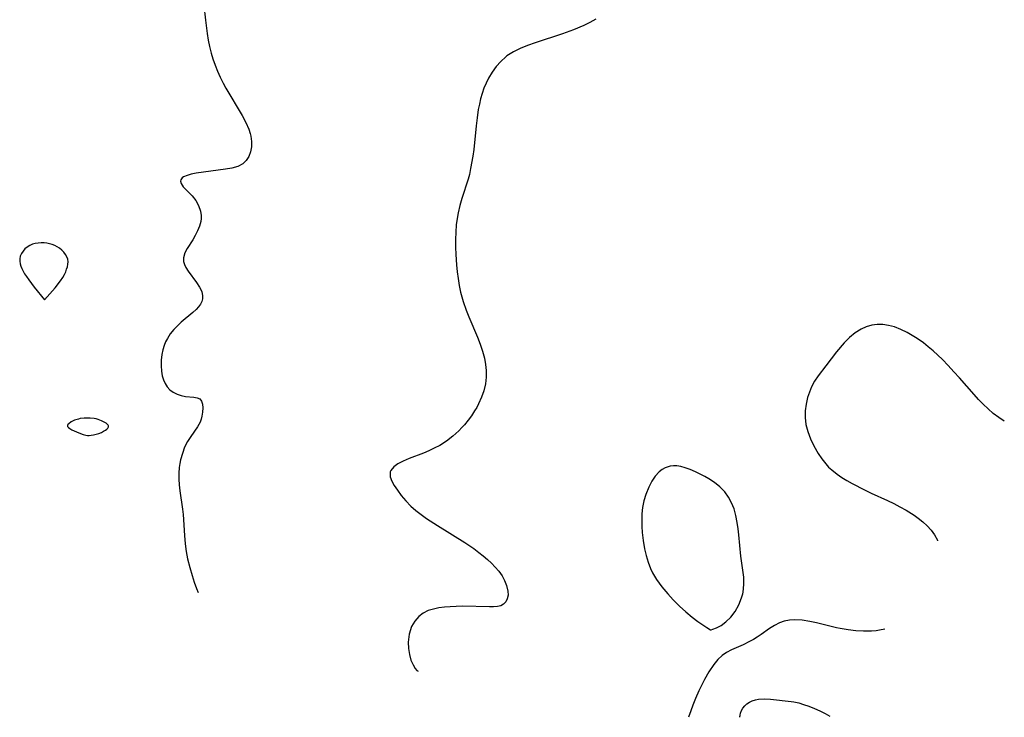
# Model space of a CAD drawing. Header units: inches. Extents: x 1073367 to 1082519, y 1569854 to 1574957.
# Tile 346 of 565: x 1082163 to 1082399, y 1569854 to 1570021. Entities that reach past the tile are written whole.
import ezdxf

# ---------------------------------------------------------------- set-up
doc = ezdxf.new("R2010")
doc.units = ezdxf.units.IN
doc.header["$MEASUREMENT"] = 0
doc.layers.add('CGG_CurvaNivelLidar_v1', color=7, linetype='Continuous', lineweight=30, true_color=0x008008)

msp = doc.modelspace()

# ---------------------------------------------------------------- linework, layer by layer
at = {"layer": 'CGG_CurvaNivelLidar_v1'}
for points in [[(1082206.4179, 1570028.1293, 80.5), (1082207.1964, 1570021.0038, 80.5), (1082207.6048, 1570017.7933, 80.5), (1082207.8613, 1570016.2023, 80.5), (1082208.1768, 1570014.6263, 80.5), (1082208.5715, 1570013.0661, 80.5), (1082208.9984, 1570011.6675, 80.5), (1082209.5214, 1570010.177, 80.5), (1082210.1039, 1570008.7074, 80.5), (1082210.7449, 1570007.2615, 80.5), (1082211.4458, 1570005.8438, 80.5), (1082212.1196, 1570004.608, 80.5), (1082216.0033, 1569998.0415, 80.5), (1082216.87, 1569996.4034, 80.5), (1082217.5863, 1569994.7726, 80.5), (1082217.9341, 1569993.7328, 80.5), (1082218.0875, 1569993.134, 80.5), (1082218.2805, 1569991.83, 80.5), (1082218.2572, 1569990.5444, 80.5), (1082218.0249, 1569989.3274, 80.5), (1082217.5951, 1569988.213, 80.5), (1082216.9673, 1569987.2415, 80.5), (1082216.1407, 1569986.4658, 80.5), (1082214.9298, 1569985.8343, 80.5), (1082213.5156, 1569985.4243, 80.5), (1082211.9666, 1569985.1482, 80.5), (1082204.9634, 1569984.1987, 80.5), (1082203.7857, 1569983.976, 80.5), (1082202.764, 1569983.6982, 80.5), (1082201.9527, 1569983.3399, 80.5), (1082201.5894, 1569983.0709, 80.5), (1082201.424, 1569982.8847, 80.5), (1082201.2855, 1569982.6304, 80.5), (1082201.2248, 1569982.3352, 80.5), (1082201.3488, 1569981.7148, 80.5), (1082201.829, 1569980.9716, 80.5), (1082202.5537, 1569980.203, 80.5), (1082204.0162, 1569978.7478, 80.5), (1082204.8584, 1569977.6612, 80.5), (1082205.5524, 1569976.4392, 80.5), (1082206.0242, 1569975.1178, 80.5), (1082206.1856, 1569974.0353, 80.5), (1082206.1764, 1569973.2935, 80.5), (1082206.0835, 1569972.5959, 80.5), (1082205.7751, 1569971.4593, 80.5), (1082205.3161, 1569970.3428, 80.5), (1082204.7521, 1569969.2552, 80.5), (1082204.1244, 1569968.2067, 80.5), (1082202.7757, 1569966.0847, 80.5), (1082202.2545, 1569965.0626, 80.5), (1082201.9283, 1569963.9067, 80.5), (1082201.9038, 1569963.5161, 80.5), (1082201.9457, 1569963.0093, 80.5), (1082202.1493, 1569962.267, 80.5), (1082202.4897, 1569961.5339, 80.5), (1082203.004, 1569960.6999, 80.5), (1082205.0475, 1569957.9544, 80.5), (1082205.7585, 1569956.8632, 80.5), (1082206.2847, 1569955.7623, 80.5), (1082206.5218, 1569954.7366, 80.5), (1082206.5063, 1569954.0505, 80.5), (1082206.3286, 1569953.3793, 80.5), (1082206.0204, 1569952.7755, 80.5), (1082205.5376, 1569952.1157, 80.5), (1082204.9406, 1569951.4684, 80.5), (1082204.1485, 1569950.7308, 80.5), (1082201.3989, 1569948.4166, 80.5), (1082200.4556, 1569947.5579, 80.5), (1082199.5665, 1569946.6389, 80.5), (1082198.7438, 1569945.6153, 80.5), (1082198.0426, 1569944.5119, 80.5), (1082197.6306, 1569943.6787, 80.5), (1082197.2915, 1569942.8136, 80.5), (1082196.9782, 1569941.7524, 80.5), (1082196.7548, 1569940.6695, 80.5), (1082196.5916, 1569939.3017, 80.5), (1082196.5531, 1569937.9441, 80.5), (1082196.6414, 1569936.6221, 80.5), (1082196.8234, 1569935.5452, 80.5), (1082197.1132, 1569934.5332, 80.5), (1082197.489, 1569933.6715, 80.5), (1082197.9769, 1569932.9035, 80.5), (1082198.6662, 1569932.1707, 80.5), (1082199.4738, 1569931.5826, 80.5), (1082200.4089, 1569931.1185, 80.5), (1082201.3903, 1569930.7942, 80.5), (1082202.3739, 1569930.5935, 80.5), (1082204.3861, 1569930.4149, 80.5), (1082205.2129, 1569930.2776, 80.5), (1082205.8548, 1569929.9686, 80.5), (1082206.2608, 1569929.4293, 80.5), (1082206.4804, 1569928.6896, 80.5), (1082206.5476, 1569927.8078, 80.5), (1082206.4881, 1569926.8355, 80.5), (1082206.32, 1569925.8195, 80.5), (1082206.1425, 1569925.1164, 80.5), (1082205.8922, 1569924.4204, 80.5), (1082205.2827, 1569923.2919, 80.5), (1082203.6686, 1569920.9929, 80.5), (1082202.8689, 1569919.7343, 80.5), (1082202.1988, 1569918.3681, 80.5), (1082201.6552, 1569916.8991, 80.5), (1082201.2328, 1569915.3571, 80.5), (1082201.0478, 1569914.4512, 80.5), (1082200.9132, 1569913.5306, 80.5), (1082200.8175, 1569912.1356, 80.5), (1082200.8213, 1569910.737, 80.5), (1082200.9009, 1569909.3224, 80.5), (1082201.0404, 1569907.8991, 80.5), (1082201.6591, 1569903.5311, 80.5), (1082201.8024, 1569902.1897, 80.5), (1082202.1576, 1569897.1818, 80.5), (1082202.3375, 1569895.1541, 80.5), (1082202.5746, 1569893.3627, 80.5), (1082202.895, 1569891.6051, 80.5), (1082203.4068, 1569889.4903, 80.5), (1082203.9707, 1569887.5759, 80.5), (1082204.512, 1569885.9374, 80.5), (1082205.0495, 1569884.4296, 80.5), (1082205.4165, 1569883.5, 80.5)], [(1082300.9643, 1570021.1939, 81), (1082299.525, 1570020.4281, 81), (1082298.0333, 1570019.7064, 81), (1082295.5543, 1570018.639, 81), (1082292.9377, 1570017.6801, 81), (1082286.362, 1570015.5617, 81), (1082284.5523, 1570014.9163, 81), (1082282.8021, 1570014.1931, 81), (1082281.1404, 1570013.3588, 81), (1082279.6044, 1570012.3701, 81), (1082279.3547, 1570012.1793, 81), (1082278.1308, 1570011.0815, 81), (1082277.0354, 1570009.8429, 81), (1082276.0567, 1570008.4914, 81), (1082275.1916, 1570007.0467, 81), (1082274.5989, 1570005.8658, 81), (1082274.0786, 1570004.6426, 81), (1082273.6339, 1570003.3818, 81), (1082273.2725, 1570002.1093, 81), (1082272.9744, 1570000.8109, 81), (1082272.7258, 1569999.4931, 81), (1082272.4289, 1569997.5395, 81), (1082272.1968, 1569995.6236, 81), (1082271.6128, 1569989.8714, 81), (1082271.3928, 1569988.2878, 81), (1082270.8774, 1569985.303, 81), (1082270.5654, 1569983.9043, 81), (1082270.248, 1569982.7571, 81), (1082268.7629, 1569978.1602, 81), (1082268.27, 1569976.453, 81), (1082267.8617, 1569974.7205, 81), (1082267.6172, 1569973.33, 81), (1082267.4283, 1569971.8043, 81), (1082267.297, 1569970.0395, 81), (1082267.2396, 1569968.2627, 81), (1082267.2417, 1569966.4784, 81), (1082267.2939, 1569964.6904, 81), (1082267.4499, 1569962.1822, 81), (1082267.6202, 1569960.5327, 81), (1082267.8472, 1569958.8901, 81), (1082268.1314, 1569957.2575, 81), (1082268.477, 1569955.6385, 81), (1082269.073, 1569953.4282, 81), (1082269.8136, 1569951.2708, 81), (1082270.4405, 1569949.6736, 81), (1082272.5125, 1569944.8503, 81), (1082273.1872, 1569943.1759, 81), (1082273.7608, 1569941.4903, 81), (1082274.2016, 1569939.7868, 81), (1082274.4548, 1569938.2935, 81), (1082274.5901, 1569936.798, 81), (1082274.6032, 1569935.1802, 81), (1082274.446, 1569933.5828, 81), (1082274.0722, 1569931.9613, 81), (1082273.5121, 1569930.3748, 81), (1082272.7994, 1569928.826, 81), (1082272.3309, 1569927.9562, 81), (1082271.8243, 1569927.1013, 81), (1082271.0773, 1569925.9598, 81), (1082270.2709, 1569924.8521, 81), (1082269.4074, 1569923.7843, 81), (1082268.8031, 1569923.1029, 81), (1082268.0064, 1569922.2831, 81), (1082266.586, 1569921.0033, 81), (1082265.0682, 1569919.8461, 81), (1082263.4609, 1569918.8309, 81), (1082262.1248, 1569918.1339, 81), (1082260.8363, 1569917.5401, 81), (1082259.5393, 1569916.9934, 81), (1082256.1421, 1569915.6747, 81), (1082254.6897, 1569915.0506, 81), (1082253.4149, 1569914.3805, 81), (1082252.3932, 1569913.642, 81), (1082251.7203, 1569912.8083, 81), (1082251.5773, 1569912.4485, 81), (1082251.5221, 1569912.1765, 81), (1082251.5875, 1569911.2493, 81), (1082251.9509, 1569910.2453, 81), (1082252.5351, 1569909.179, 81), (1082253.2779, 1569908.0614, 81), (1082254.226, 1569906.7882, 81), (1082255.2976, 1569905.5062, 81), (1082256.4979, 1569904.2578, 81), (1082257.7553, 1569903.1442, 81), (1082258.6723, 1569902.4243, 81), (1082260.2674, 1569901.2861, 81), (1082262.9158, 1569899.5718, 81), (1082269.4883, 1569895.4835, 81), (1082271.6478, 1569894.0246, 81), (1082272.8853, 1569893.1045, 81), (1082273.9244, 1569892.2787, 81), (1082274.9201, 1569891.4318, 81), (1082275.8629, 1569890.5644, 81), (1082276.8006, 1569889.6092, 81), (1082277.6375, 1569888.6194, 81), (1082278.4098, 1569887.491, 81), (1082279.0303, 1569886.3374, 81), (1082279.496, 1569885.189, 81), (1082279.8338, 1569883.7964, 81), (1082279.8637, 1569882.8256, 81), (1082279.6858, 1569881.9508, 81), (1082279.3187, 1569881.2451, 81), (1082278.7838, 1569880.6854, 81), (1082278.1085, 1569880.2985, 81), (1082277.3117, 1569880.099, 81), (1082276.4074, 1569880.0343, 81), (1082275.402, 1569880.036, 81), (1082268.9336, 1569880.1761, 81), (1082267.4306, 1569880.1483, 81), (1082265.922, 1569880.0679, 81), (1082264.5799, 1569879.9523, 81), (1082263.2589, 1569879.7765, 81), (1082261.9742, 1569879.5131, 81), (1082260.7071, 1569879.1239, 81), (1082259.5072, 1569878.5486, 81), (1082258.3988, 1569877.7051, 81), (1082257.446, 1569876.6258, 81), (1082256.6988, 1569875.3435, 81), (1082256.1004, 1569873.4984, 81), (1082255.8741, 1569871.533, 81), (1082255.9323, 1569870.0041, 81), (1082256.1675, 1569868.5575, 81), (1082256.5455, 1569867.2572, 81), (1082257.043, 1569866.1114, 81), (1082257.5532, 1569865.2455, 81), (1082257.9805, 1569864.7132, 81), (1082258.2421, 1569864.5765, 81)], [(1082399.0417, 1569924.6341, 81.5), (1082397.6967, 1569925.5176, 81.5), (1082396.3976, 1569926.5222, 81.5), (1082395.1456, 1569927.6047, 81.5), (1082393.9381, 1569928.7535, 81.5), (1082392.8469, 1569929.8792, 81.5), (1082391.7829, 1569931.0411, 81.5), (1082388.3013, 1569935.0195, 81.5), (1082386.9524, 1569936.5171, 81.5), (1082385.5765, 1569937.9883, 81.5), (1082384.1676, 1569939.4216, 81.5), (1082383.0656, 1569940.4815, 81.5), (1082381.9396, 1569941.5066, 81.5), (1082380.7885, 1569942.4907, 81.5), (1082379.6103, 1569943.4253, 81.5), (1082378.096, 1569944.5087, 81.5), (1082376.9342, 1569945.247, 81.5), (1082375.7513, 1569945.9184, 81.5), (1082374.2037, 1569946.6739, 81.5), (1082372.6324, 1569947.276, 81.5), (1082371.2625, 1569947.6413, 81.5), (1082369.8889, 1569947.8454, 81.5), (1082368.5246, 1569947.8661, 81.5), (1082367.197, 1569947.685, 81.5), (1082365.9061, 1569947.3138, 81.5), (1082364.6679, 1569946.764, 81.5), (1082363.2223, 1569945.8478, 81.5), (1082361.8726, 1569944.7269, 81.5), (1082360.6117, 1569943.4526, 81.5), (1082358.7582, 1569941.2614, 81.5), (1082356.1591, 1569937.9523, 81.5), (1082354.3545, 1569935.5178, 81.5), (1082353.4974, 1569934.2309, 81.5), (1082352.7568, 1569932.9001, 81.5), (1082352.223, 1569931.6455, 81.5), (1082351.8077, 1569930.3482, 81.5), (1082351.4485, 1569928.7511, 81.5), (1082351.2459, 1569927.1339, 81.5), (1082351.2178, 1569925.5156, 81.5), (1082351.4019, 1569923.8662, 81.5), (1082351.8603, 1569922.1237, 81.5), (1082352.5237, 1569920.4214, 81.5), (1082353.3215, 1569918.7524, 81.5), (1082354.3596, 1569916.88, 81.5), (1082355.1995, 1569915.598, 81.5), (1082356.143, 1569914.3902, 81.5), (1082356.8488, 1569913.63, 81.5), (1082357.6097, 1569912.9171, 81.5), (1082358.8777, 1569911.9113, 81.5), (1082360.0418, 1569911.1185, 81.5), (1082361.2584, 1569910.3759, 81.5), (1082362.5143, 1569909.6713, 81.5), (1082365.4811, 1569908.1418, 81.5), (1082367.0753, 1569907.3657, 81.5), (1082370.9988, 1569905.5619, 81.5), (1082372.5065, 1569904.8302, 81.5), (1082373.9871, 1569904.0561, 81.5), (1082375.433, 1569903.2393, 81.5), (1082377.3675, 1569902.0241, 81.5), (1082378.3486, 1569901.3315, 81.5), (1082379.4726, 1569900.4395, 81.5), (1082380.511, 1569899.4846, 81.5), (1082381.4441, 1569898.4603, 81.5), (1082382.2467, 1569897.3573, 81.5), (1082382.9644, 1569896.0188, 81.5), (1082383.0007, 1569895.9216, 81.5)], [(1082370.3311, 1569874.7072, 81.5), (1082369.0705, 1569874.4319, 81.5), (1082368.2557, 1569874.3148, 81.5), (1082367.1087, 1569874.2197, 81.5), (1082365.2558, 1569874.1993, 81.5), (1082363.3856, 1569874.3085, 81.5), (1082361.5111, 1569874.5229, 81.5), (1082359.6439, 1569874.827, 81.5), (1082358.7727, 1569874.9987, 81.5), (1082357.1427, 1569875.3705, 81.5), (1082353.9024, 1569876.1861, 81.5), (1082352.312, 1569876.544, 81.5), (1082350.5066, 1569876.84, 81.5), (1082348.7417, 1569876.9436, 81.5), (1082347.455, 1569876.8522, 81.5), (1082346.2133, 1569876.6085, 81.5), (1082345.0326, 1569876.2093, 81.5), (1082343.8139, 1569875.5923, 81.5), (1082342.6537, 1569874.8426, 81.5), (1082340.6243, 1569873.3766, 81.5), (1082339.7066, 1569872.7523, 81.5), (1082338.8045, 1569872.2049, 81.5), (1082337.8711, 1569871.697, 81.5), (1082336.3083, 1569870.9387, 81.5), (1082333.4887, 1569869.68, 81.5), (1082332.2877, 1569869.0564, 81.5), (1082331.2507, 1569868.3133, 81.5), (1082330.2272, 1569867.3557, 81.5), (1082329.2501, 1569866.2093, 81.5), (1082328.0674, 1569864.4597, 81.5), (1082327.0053, 1569862.5462, 81.5), (1082325.7001, 1569859.8393, 81.5), (1082324.9062, 1569858.0465, 81.5), (1082324.2415, 1569856.4328, 81.5), (1082323.7346, 1569855.0848, 81.5), (1082323.2339, 1569853.5, 81.5)], [(1082335.5801, 1569853.5, 81.5), (1082335.5436, 1569853.6514, 81.5), (1082335.5691, 1569854.0186, 81.5), (1082335.6824, 1569854.5346, 81.5), (1082335.9157, 1569855.1309, 81.5), (1082336.2527, 1569855.6848, 81.5), (1082336.7031, 1569856.2192, 81.5), (1082337.2471, 1569856.7096, 81.5), (1082337.8607, 1569857.1337, 81.5), (1082338.518, 1569857.4701, 81.5), (1082339.2748, 1569857.723, 81.5), (1082340.0068, 1569857.8452, 81.5), (1082341.4428, 1569857.9015, 81.5), (1082342.8962, 1569857.8402, 81.5), (1082347.8388, 1569857.3224, 81.5), (1082348.4751, 1569857.2172, 81.5), (1082349.6639, 1569856.9445, 81.5), (1082350.8369, 1569856.5959, 81.5), (1082352.0926, 1569856.1506, 81.5), (1082353.4282, 1569855.6128, 81.5), (1082354.7447, 1569855.0346, 81.5), (1082356.0325, 1569854.4155, 81.5), (1082357.147, 1569853.7976, 81.5)]]:
    msp.add_polyline3d(points, dxfattribs=at)
for points in [[(1082168.5, 1569953.76, 80.5), (1082169.8182, 1569955.2231, 80.5), (1082171.0988, 1569956.7045, 80.5), (1082172.3856, 1569958.3581, 80.5), (1082172.9339, 1569959.174, 80.5), (1082173.3331, 1569959.8712, 80.5), (1082173.6263, 1569960.5037, 80.5), (1082173.8583, 1569961.1221, 80.5), (1082174.0366, 1569961.7387, 80.5), (1082174.1504, 1569962.3484, 80.5), (1082174.1845, 1569962.9455, 80.5), (1082174.118, 1569963.5233, 80.5), (1082173.9139, 1569964.1217, 80.5), (1082173.596, 1569964.6892, 80.5), (1082173.1905, 1569965.2238, 80.5), (1082172.7151, 1569965.7203, 80.5), (1082172.1804, 1569966.1697, 80.5), (1082171.5911, 1569966.5586, 80.5), (1082171.0151, 1569966.8464, 80.5), (1082170.4066, 1569967.0786, 80.5), (1082169.775, 1569967.26, 80.5), (1082169.1282, 1569967.3913, 80.5), (1082168.4729, 1569967.4691, 80.5), (1082167.7379, 1569967.4879, 80.5), (1082167.0096, 1569967.4385, 80.5), (1082166.2991, 1569967.3224, 80.5), (1082165.6189, 1569967.1343, 80.5), (1082164.9847, 1569966.8622, 80.5), (1082164.3841, 1569966.4745, 80.5), (1082163.8517, 1569966.0025, 80.5), (1082163.3901, 1569965.4688, 80.5), (1082163.0095, 1569964.8899, 80.5), (1082162.7296, 1569964.2773, 80.5), (1082162.5807, 1569963.6385, 80.5), (1082162.5809, 1569963.062, 80.5), (1082162.6851, 1569962.4741, 80.5), (1082162.87, 1569961.8786, 80.5), (1082163.1174, 1569961.2788, 80.5), (1082163.7594, 1569960.0627, 80.5), (1082164.1956, 1569959.3757, 80.5), (1082164.7633, 1569958.5561, 80.5), (1082166.0354, 1569956.8585, 80.5)], [(1082178.5, 1569921.2551, 80.5), (1082178.8398, 1569921.2179, 80.5), (1082179.2476, 1569921.2214, 80.5), (1082179.7606, 1569921.2575, 80.5), (1082180.3414, 1569921.3412, 80.5), (1082180.976, 1569921.4908, 80.5), (1082181.6091, 1569921.6967, 80.5), (1082182.207, 1569921.9421, 80.5), (1082182.7355, 1569922.2081, 80.5), (1082183.1595, 1569922.4749, 80.5), (1082183.477, 1569922.733, 80.5), (1082183.726, 1569922.9908, 80.5), (1082183.8843, 1569923.2456, 80.5), (1082183.9208, 1569923.4938, 80.5), (1082183.8225, 1569923.7173, 80.5), (1082183.6205, 1569923.9333, 80.5), (1082183.3435, 1569924.1425, 80.5), (1082183.0124, 1569924.3447, 80.5), (1082182.2453, 1569924.7237, 80.5), (1082181.3952, 1569925.0511, 80.5), (1082180.9506, 1569925.1839, 80.5), (1082180.4957, 1569925.2865, 80.5), (1082179.5021, 1569925.3902, 80.5), (1082178.0297, 1569925.3585, 80.5), (1082177.1184, 1569925.2467, 80.5), (1082176.6762, 1569925.1528, 80.5), (1082175.7813, 1569924.8514, 80.5), (1082174.9802, 1569924.4615, 80.5), (1082174.3478, 1569924.0281, 80.5), (1082174.1407, 1569923.8039, 80.5), (1082174.0468, 1569923.5778, 80.5), (1082174.0958, 1569923.3499, 80.5), (1082174.277, 1569923.1182, 80.5), (1082174.6159, 1569922.8614, 80.5), (1082175.0812, 1569922.5881, 80.5), (1082175.6312, 1569922.3117, 80.5), (1082176.8234, 1569921.8026, 80.5), (1082177.8452, 1569921.4431, 80.5)], [(1082328.5, 1569874.5413, 81.5), (1082328.6781, 1569874.5397, 81.5), (1082329.0773, 1569874.6547, 81.5), (1082329.9298, 1569875.0016, 81.5), (1082331.0116, 1569875.5811, 81.5), (1082332.1914, 1569876.4227, 81.5), (1082333.342, 1569877.5468, 81.5), (1082334.3885, 1569878.9248, 81.5), (1082335.2746, 1569880.4999, 81.5), (1082335.9501, 1569882.2062, 81.5), (1082336.214, 1569883.1757, 81.5), (1082336.2932, 1569883.5562, 81.5), (1082336.496, 1569885.3902, 81.5), (1082336.4497, 1569887.1673, 81.5), (1082335.75, 1569892.1947, 81.5), (1082335.2882, 1569897.3272, 81.5), (1082335.1282, 1569898.8145, 81.5), (1082334.9224, 1569900.2821, 81.5), (1082334.6042, 1569901.9429, 81.5), (1082334.1559, 1569903.5442, 81.5), (1082333.5601, 1569905.0097, 81.5), (1082332.8031, 1569906.384, 81.5), (1082331.8871, 1569907.6466, 81.5), (1082330.7529, 1569908.8346, 81.5), (1082329.4811, 1569909.885, 81.5), (1082328.109, 1569910.8042, 81.5), (1082327.1049, 1569911.3727, 81.5), (1082324.8455, 1569912.4856, 81.5), (1082323.6147, 1569913.0164, 81.5), (1082322.4004, 1569913.4626, 81.5), (1082321.3711, 1569913.7532, 81.5), (1082320.358, 1569913.918, 81.5), (1082319.5803, 1569913.9342, 81.5), (1082318.8194, 1569913.8429, 81.5), (1082317.5741, 1569913.4235, 81.5), (1082316.8564, 1569913.0037, 81.5), (1082316.1884, 1569912.4757, 81.5), (1082315.222, 1569911.4302, 81.5), (1082314.3797, 1569910.1934, 81.5), (1082313.6539, 1569908.8116, 81.5), (1082312.9324, 1569906.9983, 81.5), (1082312.4895, 1569905.484, 81.5), (1082312.174, 1569903.9155, 81.5), (1082312.0038, 1569902.359, 81.5), (1082311.9533, 1569900.7767, 81.5), (1082311.9951, 1569899.3486, 81.5), (1082312.1013, 1569897.9143, 81.5), (1082312.3279, 1569895.9575, 81.5), (1082312.6551, 1569894.0136, 81.5), (1082313.0262, 1569892.3901, 81.5), (1082313.4951, 1569890.7991, 81.5), (1082314.0786, 1569889.2536, 81.5), (1082314.5656, 1569888.21, 81.5), (1082315.5289, 1569886.5788, 81.5), (1082316.7603, 1569884.8717, 81.5), (1082318.2001, 1569883.1506, 81.5), (1082319.5477, 1569881.7103, 81.5), (1082321.0676, 1569880.2196, 81.5), (1082322.5976, 1569878.8353, 81.5), (1082324.0806, 1569877.5952, 81.5), (1082325.458, 1569876.535, 81.5), (1082326.624, 1569875.7118, 81.5), (1082327.5656, 1569875.0956, 81.5)]]:
    msp.add_polyline3d(points, close=True, dxfattribs=at)

doc.saveas('drawing.dxf')
